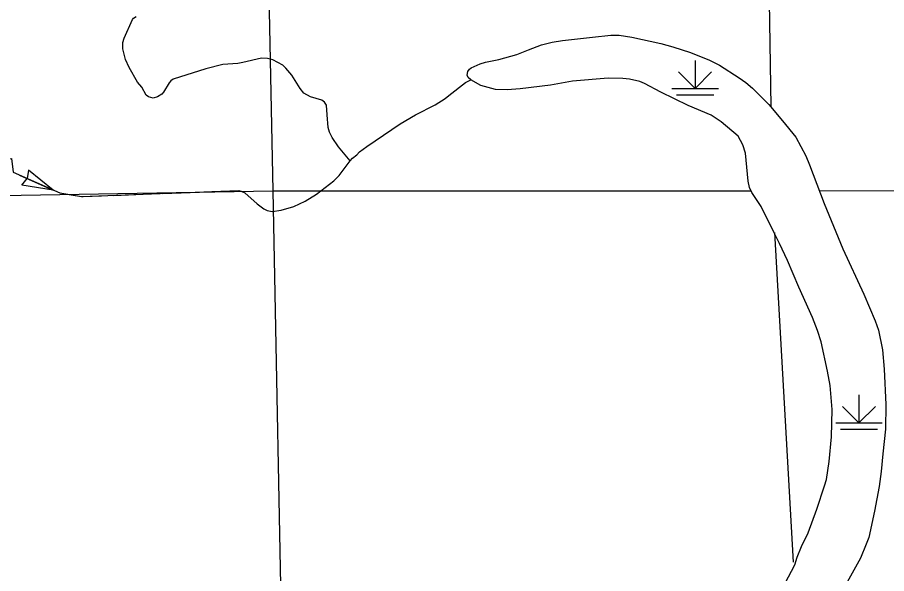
# Model space of a CAD drawing. Extents: x -19 to 366, y -4 to 359.
# Drawn here: x 164.72 to 166.491, y 180.328 to 181.46 of the extents above; entities that cross this region are included whole.
import ezdxf

# ---------------------------------------------------------------- set-up
doc = ezdxf.new("R2010")
doc.units = 0
for name, color, linetype in [('R_Axis Annot', 7, 'Continuous'), ('R_Temp Easement', 7, 'Continuous'), ('Sheet Fence', 7, 'Continuous'), ('T_Detection Zones', 7, 'Continuous'), ('T_Drafting', 7, 'Continuous'), ('T_Vehicle Path Lt Major', 7, 'Continuous')]:
    doc.layers.add(name, color=color, linetype=linetype)

msp = doc.modelspace()

# ---------------------------------------------------------------- linework, layer by layer
at = {"layer": 'R_Axis Annot'}
for points in [[(165.2198, 182.1063), (165.2404, 181.1072)], [(166.251, 181.5361), (166.2549, 181.2789)], [(164.2136, 181.0897), (165.2404, 181.1072)], [(165.2404, 181.1072), (165.2601, 180.0943)], [(165.2404, 181.1072), (166.2144, 181.1071)], [(166.3535, 181.1073), (167.2651, 181.1087)], [(166.2623, 181.0219), (166.3006, 180.3511)]]:
    msp.add_lwpolyline(points, dxfattribs=at)
at = {"layer": 'R_Temp Easement'}
for points in [[(165.3977, 181.1681), (165.3737, 181.1968), (165.361, 181.2156), (165.3558, 181.2264), (165.353, 181.2364), (165.3511, 181.2619), (165.3492, 181.2815), (165.3454, 181.2875), (165.3402, 181.2915), (165.3167, 181.2984), (165.3036, 181.3058), (165.2959, 181.3156), (165.279, 181.3424), (165.2667, 181.3572), (165.2605, 181.3627), (165.2404, 181.3737), (165.2294, 181.3768), (165.2171, 181.377), (165.1789, 181.3682), (165.1688, 181.3666), (165.1386, 181.3642), (165.1033, 181.3554), (165.0369, 181.3346), (165.0321, 181.331), (165.0286, 181.3271), (165.0175, 181.3083), (165.014, 181.3038), (165.0049, 181.2982), (164.9963, 181.2955), (164.9869, 181.2983), (164.9819, 181.3018), (164.9735, 181.318), (164.9646, 181.3287), (164.9476, 181.3582), (164.9398, 181.3744), (164.9344, 181.3961), (164.9346, 181.4091), (164.9369, 181.4181), (164.9543, 181.4559), (164.9563, 181.4588), (164.9615, 181.4622)], [(165.3977, 181.1681), (165.4028, 181.1738), (165.4113, 181.1806), (165.4168, 181.1865), (165.4318, 181.1977), (165.4994, 181.2436), (165.5305, 181.2621), (165.5711, 181.2822), (165.5914, 181.2949), (165.5984, 181.3011), (165.6324, 181.3275), (165.6437, 181.3329)], [(165.1708, 181.1075), (165.1757, 181.1067), (165.1828, 181.1031), (165.2083, 181.0803), (165.2216, 181.0701), (165.2284, 181.0669), (165.2386, 181.0653), (165.2571, 181.0677), (165.2832, 181.0755), (165.3063, 181.0862), (165.3292, 181.1001), (165.3645, 181.1276), (165.3751, 181.1383), (165.3977, 181.1681)]]:
    msp.add_lwpolyline(points, dxfattribs=at)
at = {"layer": 'Sheet Fence'}
for points in [[(176.1271, 2.4436), (175.8876, 11.0613), (175.6472, 19.6792), (175.4061, 28.2972), (175.164, 36.9153), (174.9212, 45.5335), (174.6775, 54.1519), (174.433, 62.7704), (174.1876, 71.389), (173.9414, 80.0077), (173.6944, 88.6266), (173.4466, 97.2456), (173.1979, 105.8647), (172.9484, 114.484), (172.6981, 123.1034), (172.447, 131.7229), (172.195, 140.3425), (171.9422, 148.9623), (171.6886, 157.5822), (171.4342, 166.2022), (171.179, 174.8224), (170.9229, 183.4427), (170.666, 192.0631), (170.4084, 200.6837), (170.1499, 209.3044), (169.8906, 217.9252), (169.6305, 226.5461), (169.3695, 235.1672), (169.1078, 243.7884), (168.8453, 252.4098), (168.5819, 261.0312), (168.3178, 269.6528), (168.0528, 278.2746), (167.7871, 286.8964), (167.5205, 295.5185), (167.2532, 304.1406), (166.985, 312.7629), (166.7161, 321.3853), (166.4463, 330.0078), (166.1758, 338.6305), (165.9044, 347.2533)], [(168.7902, 2.2442), (168.5607, 10.8615), (168.3304, 19.479), (168.0993, 28.0965), (167.8673, 36.7142), (167.6346, 45.3321), (167.4011, 53.95), (167.1668, 62.5681), (166.9316, 71.1863), (166.6957, 79.8047), (166.459, 88.4232), (166.2215, 97.0418), (165.9832, 105.6605), (165.7441, 114.2794), (165.5043, 122.8984), (165.2636, 131.5176), (165.0221, 140.1368), (164.7799, 148.7563), (164.5369, 157.3758), (164.2931, 165.9955), (164.0485, 174.6153), (163.8031, 183.2352), (163.5569, 191.8553), (163.31, 200.4755), (163.0623, 209.0959), (162.8138, 217.7164), (162.5645, 226.337), (162.3145, 234.9577), (162.0637, 243.5786), (161.8121, 252.1997), (161.5597, 260.8208), (161.3066, 269.4421), (161.0527, 278.0636), (160.798, 286.6851), (160.5426, 295.3068), (160.2864, 303.9287), (160.0294, 312.5507), (159.7717, 321.1728), (159.5132, 329.7951), (159.2539, 338.4175), (158.9939, 347.04)], [(0, 180.8999), (7.1228, 180.9044), (14.2457, 180.9176), (21.3685, 180.9397), (28.4912, 180.9706), (35.614, 181.0103), (42.7366, 181.0589), (49.8592, 181.1163), (56.9818, 181.1825), (64.1042, 181.2575), (71.2266, 181.3414), (78.3488, 181.4341), (85.4709, 181.5357), (92.5929, 181.646), (99.7147, 181.7652), (106.8364, 181.8933), (113.9579, 182.0301), (121.0793, 182.1758), (128.2005, 182.3303), (135.3214, 182.4936), (142.4422, 182.6658), (149.5627, 182.8468), (156.683, 183.0366), (163.8031, 183.2352), (170.9229, 183.4427), (178.0425, 183.659), (185.1617, 183.8841), (192.2807, 184.1181), (199.3994, 184.3608), (206.5178, 184.6124), (213.6359, 184.8728), (220.7537, 185.1421), (227.8711, 185.4201), (234.9881, 185.707), (242.1048, 186.0027), (249.2212, 186.3073), (256.3371, 186.6206), (263.4526, 186.9428), (270.5678, 187.2738), (277.6825, 187.6136), (284.7968, 187.9622), (291.9107, 188.3197), (299.0241, 188.6859), (306.1371, 189.061), (313.2495, 189.4449), (320.3615, 189.8377), (327.4731, 190.2392), (334.5841, 190.6495), (341.6946, 191.0687)], [(0, 172.2839), (7.1335, 172.2883), (14.267, 172.3015), (21.4005, 172.3236), (28.5339, 172.3544), (35.6673, 172.3941), (42.8006, 172.4426), (49.9339, 172.4999), (57.0671, 172.566), (64.2002, 172.6409), (71.3332, 172.7246), (78.4661, 172.8172), (85.5989, 172.9186), (92.7315, 173.0287), (99.8641, 173.1477), (106.9964, 173.2755), (114.1286, 173.4122), (121.2606, 173.5576), (128.3925, 173.7119), (135.5241, 173.8749), (142.6555, 174.0468), (149.7867, 174.2275), (156.9177, 174.417), (164.0485, 174.6153), (171.179, 174.8224), (178.3092, 175.0383), (185.4392, 175.2631), (192.5688, 175.4966), (199.6982, 175.739), (206.8273, 175.9902), (213.9561, 176.2502), (221.0845, 176.5189), (228.2126, 176.7965), (235.3404, 177.083), (242.4677, 177.3782), (249.5948, 177.6822), (256.7214, 177.995), (263.8476, 178.3167), (270.9735, 178.6471), (278.0989, 178.9863), (285.2239, 179.3344), (292.3485, 179.6912), (299.4726, 180.0569), (306.5963, 180.4314), (313.7195, 180.8146), (320.8422, 181.2067), (327.9644, 181.6076), (335.0862, 182.0172), (342.2074, 182.4357)]]:
    msp.add_spline(points, degree=3, dxfattribs=at)
at = {"layer": 'T_Detection Zones'}
for p, q in [((164.7422, 181.1495), (164.7395, 181.1324)), ((164.7928, 181.1087), (164.7422, 181.1495)), ((164.7286, 181.1187), (164.7394, 181.1322)), ((164.7928, 181.1087), (164.7286, 181.1187))]:
    msp.add_line(p, q, dxfattribs=at)
for points in [[(164.2886, 181.1517), (164.7078, 181.1731), (164.7112, 181.1448), (164.8063, 181.1028), (164.85, 181.0953), (165.1708, 181.1075)], [(164.7242, 181.139), (164.7928, 181.1087)], [(165.1157, 181.1054), (165.1708, 181.1075)], [(164.8164, 181.1011), (164.85, 181.0953), (164.8534, 181.0954)], [(164.8534, 181.0954), (164.8909, 181.0969)], [(164.9159, 181.0978), (164.9908, 181.1007)], [(165.0158, 181.1016), (165.0907, 181.1045)]]:
    msp.add_lwpolyline(points, dxfattribs=at)
at = {"layer": 'T_Drafting'}
for p, q in [((166.1005, 181.3725), (166.1005, 181.3157)), ((166.1005, 181.3157), (166.067, 181.3491)), ((166.1005, 181.3157), (166.134, 181.3491)), ((166.0532, 181.3157), (166.1479, 181.3157)), ((166.0626, 181.3028), (166.1384, 181.3028)), ((166.4344, 180.6914), (166.4344, 180.6346)), ((166.4344, 180.6346), (166.4009, 180.6681)), ((166.4344, 180.6346), (166.4679, 180.6681)), ((166.387, 180.6346), (166.4817, 180.6346)), ((166.3965, 180.6217), (166.4723, 180.6217))]:
    msp.add_line(p, q, dxfattribs=at)
at = {"layer": 'T_Vehicle Path Lt Major'}
for points in [[(165.9882, 181.3297), (165.9671, 181.3346), (165.9534, 181.3359), (165.9231, 181.3364), (165.851, 181.3303), (165.8058, 181.3224), (165.7438, 181.3148), (165.7178, 181.3125), (165.6935, 181.3137), (165.664, 181.3218), (165.6437, 181.3329), (165.6383, 181.3379), (165.6359, 181.3424), (165.6372, 181.3498), (165.641, 181.3548), (165.6445, 181.3574), (165.6623, 181.3655), (165.6737, 181.369), (165.7009, 181.3747), (165.7373, 181.3849), (165.7609, 181.3944), (165.7878, 181.4043), (165.8091, 181.4098), (165.8301, 181.4134), (165.8912, 181.4201), (165.9288, 181.4238), (165.9458, 181.4238), (165.9713, 181.4197), (166.0305, 181.4068), (166.0553, 181.4002), (166.0909, 181.3889), (166.1301, 181.3731), (166.1499, 181.3631), (166.1906, 181.3373), (166.204, 181.3275), (166.2172, 181.3159), (166.2505, 181.2832), (166.2788, 181.2499), (166.3055, 181.2162), (166.326, 181.1785), (166.3339, 181.1602), (166.3632, 181.0812), (166.4012, 180.9889), (166.4441, 180.8966), (166.4677, 180.8423), (166.4741, 180.8234), (166.4824, 180.7831), (166.486, 180.7436), (166.4891, 180.6717), (166.4886, 180.6219), (166.4831, 180.5715)], [(166.2712, 180.2836), (166.3036, 180.3452), (166.3088, 180.3612), (166.3174, 180.3825), (166.3307, 180.4109), (166.3486, 180.4586), (166.3644, 180.506), (166.3679, 180.5194), (166.3738, 180.5559), (166.3787, 180.6064), (166.3795, 180.662), (166.3754, 180.7107), (166.3705, 180.7399), (166.3572, 180.7994), (166.3497, 180.8225), (166.3396, 180.8493), (166.312, 180.911), (166.2889, 180.9653), (166.2728, 180.9997), (166.2607, 181.0228), (166.2351, 181.0751), (166.2159, 181.1039), (166.2114, 181.1139), (166.2086, 181.1267), (166.2032, 181.1841), (166.1978, 181.2008), (166.188, 181.2183), (166.1536, 181.2478), (166.1333, 181.2609), (166.0864, 181.281), (166.0309, 181.3082), (165.9972, 181.326), (165.9882, 181.3297)], [(166.4831, 180.5715), (166.4797, 180.5354), (166.4757, 180.505), (166.466, 180.4544), (166.4542, 180.4012), (166.4493, 180.3872), (166.4375, 180.3592), (166.4, 180.2915)]]:
    msp.add_lwpolyline(points, dxfattribs=at)

doc.saveas('drawing.dxf')
